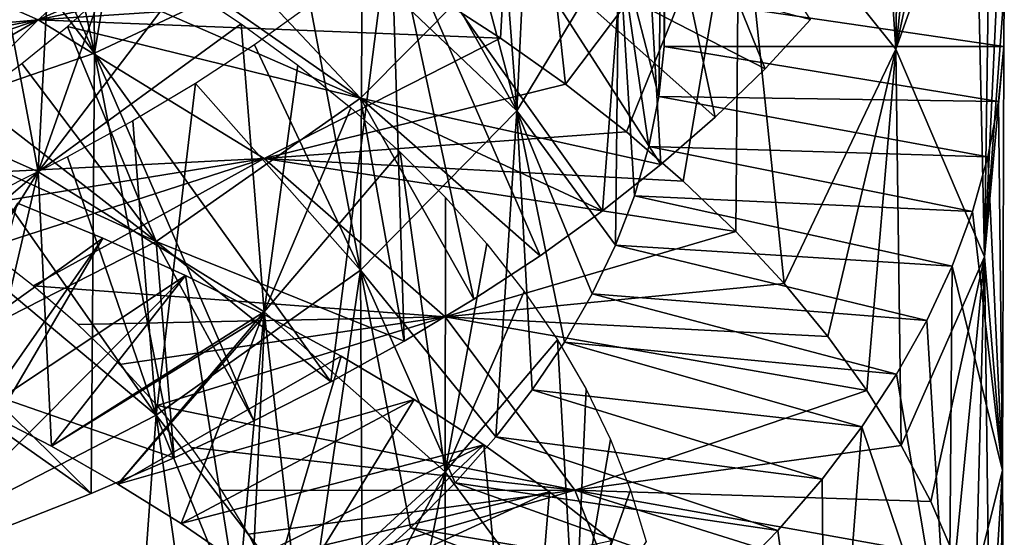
# Model space of a CAD drawing. Header units: millimetres. Extents: x -161 to 161, y -94 to 1149.
# Tile 808 of 1056: x 48.02 to 51.5, y 411.62 to 413.44. Entities that reach past the tile are written whole.
import ezdxf

# ---------------------------------------------------------------- set-up
doc = ezdxf.new("R2010")
doc.units = ezdxf.units.MM
doc.header["$LTSCALE"] = 81.481481
for name, color, linetype in [('68', 7, 'CONTINUOUS'), ('69', 7, 'CONTINUOUS'), ('70', 7, 'CONTINUOUS'), ('81', 7, 'CONTINUOUS')]:
    doc.layers.add(name, color=color, linetype=linetype)

msp = doc.modelspace()

# ---------------------------------------------------------------- linework, layer by layer
at = {"layer": '68', "color": 7, "linetype": 'CONTINUOUS', "true_color": 0xaaaaaa}
for points in [[(47.1576, 413.8535, -14.189), (48.6738, 413.9686, -14.6545), (48.0852, 413.4439, -13.7329), (47.1576, 413.8535, -14.189)], [(48.6738, 413.9686, -14.6545), (48.9527, 413.8314, -14.4807), (48.0852, 413.4439, -13.7329), (48.6738, 413.9686, -14.6545)], [(47.1576, 413.8535, -14.189), (48.0852, 413.4439, -13.7329), (46.6758, 413.3173, -13.2257), (47.1576, 413.8535, -14.189)], [(48.9527, 413.8314, -14.4807), (49.2203, 413.6873, -14.295), (48.0852, 413.4439, -13.7329), (48.9527, 413.8314, -14.4807)], [(48.5984, 413.8322, -6.0653), (49.2242, 413.1678, -4.9697), (48.4742, 413.6918, -5.8806), (48.5984, 413.8322, -6.0653)], [(49.7758, 413.7244, -5.7611), (49.2242, 413.1678, -4.9697), (48.5984, 413.8322, -6.0653), (49.7758, 413.7244, -5.7611)], [(49.7758, 413.7244, -5.7611), (50.2851, 412.9324, -4.4435), (49.2242, 413.1678, -4.9697), (49.7758, 413.7244, -5.7611)], [(50.4767, 413.0996, -4.6926), (50.2851, 412.9324, -4.4435), (49.7758, 413.7244, -5.7611), (50.4767, 413.0996, -4.6926)], [(50.6532, 413.2706, -4.9502), (50.4767, 413.0996, -4.6926), (49.7758, 413.7244, -5.7611), (50.6532, 413.2706, -4.9502)], [(50.814, 413.4451, -5.2158), (50.6532, 413.2706, -4.9502), (49.7758, 413.7244, -5.7611), (50.814, 413.4451, -5.2158)], [(49.2203, 413.6873, -14.295), (49.4759, 413.5367, -14.0976), (48.0852, 413.4439, -13.7329), (49.2203, 413.6873, -14.295)], [(48.4742, 413.6918, -5.8806), (49.2242, 413.1678, -4.9697), (48.3374, 413.5544, -5.7026), (48.4742, 413.6918, -5.8806)], [(49.4759, 413.5367, -14.0976), (49.7186, 413.3797, -13.8891), (48.0852, 413.4439, -13.7329), (49.4759, 413.5367, -14.0976)], [(48.3374, 413.5544, -5.7026), (49.2242, 413.1678, -4.9697), (48.1884, 413.4202, -5.5317), (48.3374, 413.5544, -5.7026)], [(46.6758, 413.3173, -13.2257), (48.0852, 413.4439, -13.7329), (46.9006, 413.2183, -13.1325), (46.6758, 413.3173, -13.2257)], [(46.9006, 413.2183, -13.1325), (48.0852, 413.4439, -13.7329), (47.1177, 413.1133, -13.0286), (46.9006, 413.2183, -13.1325)], [(47.1177, 413.1133, -13.0286), (48.0852, 413.4439, -13.7329), (47.3267, 413.0025, -12.9143), (47.1177, 413.1133, -13.0286)], [(47.3267, 413.0025, -12.9143), (48.0852, 413.4439, -13.7329), (47.5268, 412.886, -12.7899), (47.3267, 413.0025, -12.9143)], [(48.0852, 413.4439, -13.7329), (48.8832, 412.9537, -13.1338), (47.5268, 412.886, -12.7899), (48.0852, 413.4439, -13.7329)], [(48.0852, 413.4439, -13.7329), (49.7186, 413.3797, -13.8891), (48.8832, 412.9537, -13.1338), (48.0852, 413.4439, -13.7329)], [(48.1884, 413.4202, -5.5317), (48.5024, 412.6611, -4.2891), (48.0276, 413.2894, -5.3686), (48.1884, 413.4202, -5.5317)], [(49.2242, 413.1678, -4.9697), (48.5024, 412.6611, -4.2891), (48.1884, 413.4202, -5.5317), (49.2242, 413.1678, -4.9697)], [(49.7186, 413.3797, -13.8891), (49.948, 413.2167, -13.6702), (48.8832, 412.9537, -13.1338), (49.7186, 413.3797, -13.8891)], [(48.0276, 413.2894, -5.3686), (48.5024, 412.6611, -4.2891), (47.8555, 413.1626, -5.2141), (48.0276, 413.2894, -5.3686)], [(49.948, 413.2167, -13.6702), (50.1633, 413.0481, -13.4416), (48.8832, 412.9537, -13.1338), (49.948, 413.2167, -13.6702)], [(47.8555, 413.1626, -5.2141), (48.5024, 412.6611, -4.2891), (47.6727, 413.04, -5.0688), (47.8555, 413.1626, -5.2141)], [(49.2242, 413.1678, -4.9697), (49.378, 412.3082, -3.5458), (48.5024, 412.6611, -4.2891), (49.2242, 413.1678, -4.9697)], [(49.6248, 412.4568, -3.754), (49.378, 412.3082, -3.5458), (49.2242, 413.1678, -4.9697), (49.6248, 412.4568, -3.754)], [(49.8587, 412.6106, -3.9736), (49.6248, 412.4568, -3.754), (49.2242, 413.1678, -4.9697), (49.8587, 412.6106, -3.9736)], [(50.0789, 412.7692, -4.2036), (49.8587, 412.6106, -3.9736), (49.2242, 413.1678, -4.9697), (50.0789, 412.7692, -4.2036)], [(50.2851, 412.9324, -4.4435), (50.0789, 412.7692, -4.2036), (49.2242, 413.1678, -4.9697), (50.2851, 412.9324, -4.4435)], [(50.1633, 413.0481, -13.4416), (50.3642, 412.8743, -13.2041), (48.8832, 412.9537, -13.1338), (50.1633, 413.0481, -13.4416)], [(48.5024, 412.6611, -4.2891), (47.6355, 412.2185, -3.7469), (47.6727, 413.04, -5.0688), (48.5024, 412.6611, -4.2891)], [(47.5268, 412.886, -12.7899), (48.8832, 412.9537, -13.1338), (47.7174, 412.7638, -12.6557), (47.5268, 412.886, -12.7899)], [(47.7174, 412.7638, -12.6557), (48.8832, 412.9537, -13.1338), (47.898, 412.6363, -12.5123), (47.7174, 412.7638, -12.6557)], [(47.898, 412.6363, -12.5123), (48.8832, 412.9537, -13.1338), (48.0676, 412.5038, -12.3602), (47.898, 412.6363, -12.5123)], [(48.8832, 412.9537, -13.1338), (49.5227, 412.3948, -12.4157), (48.0676, 412.5038, -12.3602), (48.8832, 412.9537, -13.1338)], [(50.3642, 412.8743, -13.2041), (50.55, 412.6957, -12.9584), (48.8832, 412.9537, -13.1338), (50.3642, 412.8743, -13.2041)], [(48.8832, 412.9537, -13.1338), (50.55, 412.6957, -12.9584), (49.5227, 412.3948, -12.4157), (48.8832, 412.9537, -13.1338)], [(50.55, 412.6957, -12.9584), (50.7203, 412.5126, -12.7051), (49.5227, 412.3948, -12.4157), (50.55, 412.6957, -12.9584)], [(48.5024, 412.6611, -4.2891), (48.565, 411.8957, -2.9928), (47.6355, 412.2185, -3.7469), (48.5024, 412.6611, -4.2891)], [(48.8474, 412.0275, -3.1647), (48.565, 411.8957, -2.9928), (48.5024, 412.6611, -4.2891), (48.8474, 412.0275, -3.1647)], [(49.1186, 412.165, -3.3492), (48.8474, 412.0275, -3.1647), (48.5024, 412.6611, -4.2891), (49.1186, 412.165, -3.3492)], [(49.378, 412.3082, -3.5458), (49.1186, 412.165, -3.3492), (48.5024, 412.6611, -4.2891), (49.378, 412.3082, -3.5458)], [(48.0676, 412.5038, -12.3602), (49.5227, 412.3948, -12.4157), (48.2257, 412.3669, -12.2002), (48.0676, 412.5038, -12.3602)], [(50.7203, 412.5126, -12.7051), (50.8747, 412.3253, -12.4448), (49.5227, 412.3948, -12.4157), (50.7203, 412.5126, -12.7051)], [(48.2257, 412.3669, -12.2002), (49.5227, 412.3948, -12.4157), (48.3718, 412.2258, -12.0332), (48.2257, 412.3669, -12.2002)], [(48.3718, 412.2258, -12.0332), (49.5227, 412.3948, -12.4157), (48.5054, 412.0811, -11.8597), (48.3718, 412.2258, -12.0332)], [(49.5227, 412.3948, -12.4157), (49.9809, 411.7825, -11.6079), (48.5054, 412.0811, -11.8597), (49.5227, 412.3948, -12.4157)], [(50.8747, 412.3253, -12.4448), (51.0127, 412.1341, -12.1782), (49.5227, 412.3948, -12.4157), (50.8747, 412.3253, -12.4448)], [(49.5227, 412.3948, -12.4157), (51.0127, 412.1341, -12.1782), (49.9809, 411.7825, -11.6079), (49.5227, 412.3948, -12.4157)], [(48.2721, 411.7701, -2.8339), (47.9696, 411.6509, -2.6885), (47.6355, 412.2185, -3.7469), (48.2721, 411.7701, -2.8339)], [(48.565, 411.8957, -2.9928), (48.2721, 411.7701, -2.8339), (47.6355, 412.2185, -3.7469), (48.565, 411.8957, -2.9928)], [(51.0127, 412.1341, -12.1782), (51.1339, 411.9393, -11.9058), (49.9809, 411.7825, -11.6079), (51.0127, 412.1341, -12.1782)], [(48.5054, 412.0811, -11.8597), (49.9809, 411.7825, -11.6079), (48.6264, 411.9328, -11.6803), (48.5054, 412.0811, -11.8597)], [(51.1339, 411.9393, -11.9058), (51.2382, 411.7415, -11.6286), (49.9809, 411.7825, -11.6079), (51.1339, 411.9393, -11.9058)], [(48.6264, 411.9328, -11.6803), (49.9809, 411.7825, -11.6079), (48.7342, 411.7811, -11.4953), (48.6264, 411.9328, -11.6803)], [(48.7342, 411.7811, -11.4953), (49.9809, 411.7825, -11.6079), (48.8286, 411.6263, -11.3053), (48.7342, 411.7811, -11.4953)], [(48.8286, 411.6263, -11.3053), (49.9809, 411.7825, -11.6079), (48.9093, 411.4688, -11.1109), (48.8286, 411.6263, -11.3053)], [(49.9809, 411.7825, -11.6079), (50.2407, 411.1338, -10.7421), (48.9093, 411.4688, -11.1109), (49.9809, 411.7825, -11.6079)], [(51.3253, 411.5411, -11.3473), (51.395, 411.3386, -11.0629), (49.9809, 411.7825, -11.6079), (51.3253, 411.5411, -11.3473)], [(49.9809, 411.7825, -11.6079), (51.395, 411.3386, -11.0629), (50.2407, 411.1338, -10.7421), (49.9809, 411.7825, -11.6079)], [(51.2382, 411.7415, -11.6286), (51.3253, 411.5411, -11.3473), (49.9809, 411.7825, -11.6079), (51.2382, 411.7415, -11.6286)]]:
    msp.add_3dface(points, dxfattribs=at)
at = {"layer": '69', "color": 7, "linetype": 'CONTINUOUS', "true_color": 0xaaaaaa}
for points in [[(51.4983, 413.5453, -8.7043), (50.2989, 413.526, -8.67), (51.4971, 413.3503, -8.4071), (51.4983, 413.5453, -8.7043)], [(50.2989, 413.526, -8.67), (50.2966, 413.3493, -8.414), (51.4971, 413.3503, -8.4071), (50.2989, 413.526, -8.67)], [(50.2966, 413.3493, -8.414), (50.2779, 413.1728, -8.1587), (51.4778, 413.1552, -8.1104), (50.2966, 413.3493, -8.414)], [(51.4971, 413.3503, -8.4071), (50.2966, 413.3493, -8.414), (51.4778, 413.1552, -8.1104), (51.4971, 413.3503, -8.4071)], [(50.2779, 413.1728, -8.1587), (50.2429, 412.9968, -7.9052), (51.4407, 412.9603, -7.8151), (50.2779, 413.1728, -8.1587)], [(51.4778, 413.1552, -8.1104), (50.2779, 413.1728, -8.1587), (51.4407, 412.9603, -7.8151), (51.4778, 413.1552, -8.1104)], [(50.2429, 412.9968, -7.9052), (50.1919, 412.8217, -7.6541), (51.386, 412.7662, -7.5219), (50.2429, 412.9968, -7.9052)], [(51.4407, 412.9603, -7.8151), (50.2429, 412.9968, -7.9052), (51.386, 412.7662, -7.5219), (51.4407, 412.9603, -7.8151)], [(50.1919, 412.8217, -7.6541), (50.1251, 412.6479, -7.4061), (51.3139, 412.5732, -7.2318), (50.1919, 412.8217, -7.6541)], [(51.386, 412.7662, -7.5219), (50.1919, 412.8217, -7.6541), (51.3139, 412.5732, -7.2318), (51.386, 412.7662, -7.5219)], [(48.0119, 412.7964, -15.8071), (47.6327, 412.1845, -14.8045), (48.3134, 412.6721, -15.6647), (48.0119, 412.7964, -15.8071)], [(47.6327, 412.1845, -14.8045), (47.8871, 412.064, -14.6741), (48.3134, 412.6721, -15.6647), (47.6327, 412.1845, -14.8045)], [(48.3134, 412.6721, -15.6647), (47.8871, 412.064, -14.6741), (48.605, 412.5403, -15.5096), (48.3134, 412.6721, -15.6647)], [(50.1251, 412.6479, -7.4061), (50.0425, 412.4755, -7.1616), (51.2245, 412.3817, -6.9455), (50.1251, 412.6479, -7.4061)], [(51.3139, 412.5732, -7.2318), (50.1251, 412.6479, -7.4061), (51.2245, 412.3817, -6.9455), (51.3139, 412.5732, -7.2318)], [(47.8871, 412.064, -14.6741), (48.1319, 411.9371, -14.5326), (48.605, 412.5403, -15.5096), (47.8871, 412.064, -14.6741)], [(48.605, 412.5403, -15.5096), (48.1319, 411.9371, -14.5326), (48.8861, 412.4012, -15.3423), (48.605, 412.5403, -15.5096)], [(50.0425, 412.4755, -7.1616), (49.9444, 412.3049, -6.9215), (51.118, 412.1923, -6.6638), (50.0425, 412.4755, -7.1616)], [(51.2245, 412.3817, -6.9455), (50.0425, 412.4755, -7.1616), (51.118, 412.1923, -6.6638), (51.2245, 412.3817, -6.9455)], [(48.1319, 411.9371, -14.5326), (48.3663, 411.8037, -14.3803), (48.8861, 412.4012, -15.3423), (48.1319, 411.9371, -14.5326)], [(48.8861, 412.4012, -15.3423), (48.3663, 411.8037, -14.3803), (49.156, 412.255, -15.163), (48.8861, 412.4012, -15.3423)], [(49.9444, 412.3049, -6.9215), (49.8307, 412.1366, -6.6865), (50.9946, 412.0052, -6.3876), (49.9444, 412.3049, -6.9215)], [(51.118, 412.1923, -6.6638), (49.9444, 412.3049, -6.9215), (50.9946, 412.0052, -6.3876), (51.118, 412.1923, -6.6638)], [(49.156, 412.255, -15.163), (48.3663, 411.8037, -14.3803), (49.414, 412.102, -14.9722), (49.156, 412.255, -15.163)], [(49.8307, 412.1366, -6.6865), (49.7019, 411.9709, -6.4573), (50.8545, 411.8209, -6.1174), (49.8307, 412.1366, -6.6865)], [(50.9946, 412.0052, -6.3876), (49.8307, 412.1366, -6.6865), (50.8545, 411.8209, -6.1174), (50.9946, 412.0052, -6.3876)], [(48.3663, 411.8037, -14.3803), (48.5898, 411.6641, -14.2175), (49.414, 412.102, -14.9722), (48.3663, 411.8037, -14.3803)], [(49.414, 412.102, -14.9722), (48.5898, 411.6641, -14.2175), (49.6595, 411.9423, -14.7704), (49.414, 412.102, -14.9722)], [(49.7019, 411.9709, -6.4573), (49.5585, 411.8083, -6.2348), (50.6981, 411.6396, -5.8541), (49.7019, 411.9709, -6.4573)], [(50.8545, 411.8209, -6.1174), (49.7019, 411.9709, -6.4573), (50.6981, 411.6396, -5.8541), (50.8545, 411.8209, -6.1174)], [(48.5898, 411.6641, -14.2175), (48.8018, 411.5184, -14.0447), (49.6595, 411.9423, -14.7704), (48.5898, 411.6641, -14.2175)], [(49.6595, 411.9423, -14.7704), (48.8018, 411.5184, -14.0447), (49.8917, 411.7763, -14.5582), (49.6595, 411.9423, -14.7704)], [(49.5585, 411.8083, -6.2348), (49.401, 411.6492, -6.0197), (50.5258, 411.4619, -5.5983), (49.5585, 411.8083, -6.2348)], [(50.6981, 411.6396, -5.8541), (49.5585, 411.8083, -6.2348), (50.5258, 411.4619, -5.5983), (50.6981, 411.6396, -5.8541)], [(48.8018, 411.5184, -14.0447), (49.0019, 411.3669, -13.8624), (49.8917, 411.7763, -14.5582), (48.8018, 411.5184, -14.0447)], [(49.8917, 411.7763, -14.5582), (49.0019, 411.3669, -13.8624), (50.1101, 411.6044, -14.3363), (49.8917, 411.7763, -14.5582)], [(49.401, 411.6492, -6.0197), (49.23, 411.4939, -5.8127), (50.3383, 411.2879, -5.3506), (49.401, 411.6492, -6.0197)], [(50.5258, 411.4619, -5.5983), (49.401, 411.6492, -6.0197), (50.3383, 411.2879, -5.3506), (50.5258, 411.4619, -5.5983)]]:
    msp.add_3dface(points, dxfattribs=at)
at = {"layer": '70', "color": 7, "linetype": 'CONTINUOUS', "true_color": 0xaaaaaa}
for points in [[(48.565, 415.0053, -1.5506), (48.2721, 414.8861, -1.3868), (48.2842, 413.3257, -2.1011), (48.565, 415.0053, -1.5506)], [(49.3305, 413.8182, -2.7792), (48.565, 415.0053, -1.5506), (48.2842, 413.3257, -2.1011), (49.3305, 413.8182, -2.7792)], [(48.2721, 414.8861, -1.3868), (47.9696, 414.7728, -1.2367), (48.2842, 413.3257, -2.1011), (48.2721, 414.8861, -1.3868)], [(50.5619, 414.0319, -12.2187), (51.0127, 414.8761, -10.7382), (51.1149, 413.3405, -11.2147), (50.5619, 414.0319, -12.2187)], [(51.0127, 414.8761, -10.7382), (51.1339, 414.6924, -10.4582), (51.1149, 413.3405, -11.2147), (51.0127, 414.8761, -10.7382)], [(47.9696, 414.7728, -1.2367), (47.6583, 414.6655, -1.1009), (48.2842, 413.3257, -2.1011), (47.9696, 414.7728, -1.2367)], [(51.1339, 414.6924, -10.4582), (51.2382, 414.5059, -10.1733), (51.1149, 413.3405, -11.2147), (51.1339, 414.6924, -10.4582)], [(47.6583, 414.6655, -1.1009), (47.339, 414.5646, -0.9797), (48.2842, 413.3257, -2.1011), (47.6583, 414.6655, -1.1009)], [(49.7186, 413.3797, -13.8891), (49.4759, 413.5367, -14.0976), (49.7901, 414.6612, -13.1132), (49.7186, 413.3797, -13.8891)], [(49.948, 413.2167, -13.6702), (49.7186, 413.3797, -13.8891), (49.7901, 414.6612, -13.1132), (49.948, 413.2167, -13.6702)], [(49.948, 413.2167, -13.6702), (49.7901, 414.6612, -13.1132), (50.5619, 414.0319, -12.2187), (49.948, 413.2167, -13.6702)], [(48.2842, 413.3257, -2.1011), (47.339, 414.5646, -0.9797), (47.1016, 412.9202, -1.6168), (48.2842, 413.3257, -2.1011)], [(51.2382, 414.5059, -10.1733), (51.3253, 414.3169, -9.8843), (51.1149, 413.3405, -11.2147), (51.2382, 414.5059, -10.1733)], [(50.0789, 412.7692, -4.2036), (50.2016, 414.3848, -3.6257), (49.3305, 413.8182, -2.7792), (50.0789, 412.7692, -4.2036)], [(50.0789, 412.7692, -4.2036), (50.2851, 412.9324, -4.4435), (50.2016, 414.3848, -3.6257), (50.0789, 412.7692, -4.2036)], [(50.2851, 412.9324, -4.4435), (50.4767, 413.0996, -4.6926), (50.2016, 414.3848, -3.6257), (50.2851, 412.9324, -4.4435)], [(50.4767, 413.0996, -4.6926), (50.6532, 413.2706, -4.9502), (50.2016, 414.3848, -3.6257), (50.4767, 413.0996, -4.6926)], [(50.6532, 413.2706, -4.9502), (50.814, 413.4451, -5.2158), (50.2016, 414.3848, -3.6257), (50.6532, 413.2706, -4.9502)], [(51.3253, 414.3169, -9.8843), (51.395, 414.1259, -9.592), (51.1149, 413.3405, -11.2147), (51.3253, 414.3169, -9.8843)], [(51.1149, 413.3405, -11.2147), (51.395, 414.1259, -9.592), (51.4284, 412.6063, -10.1396), (51.1149, 413.3405, -11.2147)], [(51.395, 414.1259, -9.592), (51.4472, 413.9334, -9.2975), (51.4284, 412.6063, -10.1396), (51.395, 414.1259, -9.592)], [(50.1633, 413.0481, -13.4416), (49.948, 413.2167, -13.6702), (50.5619, 414.0319, -12.2187), (50.1633, 413.0481, -13.4416)], [(50.3642, 412.8743, -13.2041), (50.1633, 413.0481, -13.4416), (50.5619, 414.0319, -12.2187), (50.3642, 412.8743, -13.2041)], [(50.55, 412.6957, -12.9584), (50.3642, 412.8743, -13.2041), (50.5619, 414.0319, -12.2187), (50.55, 412.6957, -12.9584)], [(50.7203, 412.5126, -12.7051), (50.55, 412.6957, -12.9584), (50.5619, 414.0319, -12.2187), (50.7203, 412.5126, -12.7051)], [(50.7203, 412.5126, -12.7051), (50.5619, 414.0319, -12.2187), (51.1149, 413.3405, -11.2147), (50.7203, 412.5126, -12.7051)], [(51.4472, 413.9334, -9.2975), (51.4817, 413.7398, -9.0013), (51.4284, 412.6063, -10.1396), (51.4472, 413.9334, -9.2975)], [(49.1186, 412.165, -3.3492), (49.3305, 413.8182, -2.7792), (48.2842, 413.3257, -2.1011), (49.1186, 412.165, -3.3492)], [(49.1186, 412.165, -3.3492), (49.378, 412.3082, -3.5458), (49.3305, 413.8182, -2.7792), (49.1186, 412.165, -3.3492)], [(49.378, 412.3082, -3.5458), (49.6248, 412.4568, -3.754), (49.3305, 413.8182, -2.7792), (49.378, 412.3082, -3.5458)], [(49.6248, 412.4568, -3.754), (49.8587, 412.6106, -3.9736), (49.3305, 413.8182, -2.7792), (49.6248, 412.4568, -3.754)], [(49.8587, 412.6106, -3.9736), (50.0789, 412.7692, -4.2036), (49.3305, 413.8182, -2.7792), (49.8587, 412.6106, -3.9736)], [(51.4817, 413.7398, -9.0013), (51.4983, 413.5453, -8.7043), (51.4284, 412.6063, -10.1396), (51.4817, 413.7398, -9.0013)], [(51.4983, 413.5453, -8.7043), (51.4971, 413.3503, -8.4071), (51.4284, 412.6063, -10.1396), (51.4983, 413.5453, -8.7043)], [(48.2721, 411.7701, -2.8339), (48.2842, 413.3257, -2.1011), (47.1016, 412.9202, -1.6168), (48.2721, 411.7701, -2.8339)], [(48.2721, 411.7701, -2.8339), (48.565, 411.8957, -2.9928), (48.2842, 413.3257, -2.1011), (48.2721, 411.7701, -2.8339)], [(48.565, 411.8957, -2.9928), (48.8474, 412.0275, -3.1647), (48.2842, 413.3257, -2.1011), (48.565, 411.8957, -2.9928)], [(48.8474, 412.0275, -3.1647), (49.1186, 412.165, -3.3492), (48.2842, 413.3257, -2.1011), (48.8474, 412.0275, -3.1647)], [(50.8747, 412.3253, -12.4448), (50.7203, 412.5126, -12.7051), (51.1149, 413.3405, -11.2147), (50.8747, 412.3253, -12.4448)], [(51.0127, 412.1341, -12.1782), (50.8747, 412.3253, -12.4448), (51.1149, 413.3405, -11.2147), (51.0127, 412.1341, -12.1782)], [(51.1339, 411.9393, -11.9058), (51.0127, 412.1341, -12.1782), (51.1149, 413.3405, -11.2147), (51.1339, 411.9393, -11.9058)], [(51.1339, 411.9393, -11.9058), (51.1149, 413.3405, -11.2147), (51.4284, 412.6063, -10.1396), (51.1339, 411.9393, -11.9058)], [(51.4284, 412.6063, -10.1396), (51.4971, 413.3503, -8.4071), (51.492, 411.8511, -9.0355), (51.4284, 412.6063, -10.1396)], [(51.4971, 413.3503, -8.4071), (51.4778, 413.1552, -8.1104), (51.492, 411.8511, -9.0355), (51.4971, 413.3503, -8.4071)], [(51.4778, 413.1552, -8.1104), (51.4407, 412.9603, -7.8151), (51.492, 411.8511, -9.0355), (51.4778, 413.1552, -8.1104)], [(51.4407, 412.9603, -7.8151), (51.386, 412.7662, -7.5219), (51.492, 411.8511, -9.0355), (51.4407, 412.9603, -7.8151)], [(47.9696, 411.6509, -2.6885), (48.2721, 411.7701, -2.8339), (47.1016, 412.9202, -1.6168), (47.9696, 411.6509, -2.6885)], [(48.0119, 412.7964, -15.8071), (48.3134, 412.6721, -15.6647), (47.7074, 411.6369, -16.6784), (48.0119, 412.7964, -15.8071)], [(51.386, 412.7662, -7.5219), (51.3139, 412.5732, -7.2318), (51.492, 411.8511, -9.0355), (51.386, 412.7662, -7.5219)], [(48.3134, 412.6721, -15.6647), (48.605, 412.5403, -15.5096), (47.7074, 411.6369, -16.6784), (48.3134, 412.6721, -15.6647)], [(51.2382, 411.7415, -11.6286), (51.1339, 411.9393, -11.9058), (51.4284, 412.6063, -10.1396), (51.2382, 411.7415, -11.6286)], [(51.3253, 411.5411, -11.3473), (51.2382, 411.7415, -11.6286), (51.4284, 412.6063, -10.1396), (51.3253, 411.5411, -11.3473)], [(51.395, 411.3386, -11.0629), (51.3253, 411.5411, -11.3473), (51.4284, 412.6063, -10.1396), (51.395, 411.3386, -11.0629)], [(51.4472, 411.1345, -10.7763), (51.395, 411.3386, -11.0629), (51.4284, 412.6063, -10.1396), (51.4472, 411.1345, -10.7763)], [(51.4472, 411.1345, -10.7763), (51.4284, 412.6063, -10.1396), (51.492, 411.8511, -9.0355), (51.4472, 411.1345, -10.7763)], [(51.3139, 412.5732, -7.2318), (51.2245, 412.3817, -6.9455), (51.3023, 411.0972, -7.9445), (51.3139, 412.5732, -7.2318)], [(51.492, 411.8511, -9.0355), (51.3139, 412.5732, -7.2318), (51.3023, 411.0972, -7.9445), (51.492, 411.8511, -9.0355)], [(47.7074, 411.6369, -16.6784), (48.605, 412.5403, -15.5096), (48.8269, 411.1466, -16.1333), (47.7074, 411.6369, -16.6784)], [(48.605, 412.5403, -15.5096), (48.8861, 412.4012, -15.3423), (48.8269, 411.1466, -16.1333), (48.605, 412.5403, -15.5096)], [(48.8861, 412.4012, -15.3423), (49.156, 412.255, -15.163), (48.8269, 411.1466, -16.1333), (48.8861, 412.4012, -15.3423)], [(51.2245, 412.3817, -6.9455), (51.118, 412.1923, -6.6638), (51.3023, 411.0972, -7.9445), (51.2245, 412.3817, -6.9455)], [(49.156, 412.255, -15.163), (49.414, 412.102, -14.9722), (48.8269, 411.1466, -16.1333), (49.156, 412.255, -15.163)], [(51.118, 412.1923, -6.6638), (50.9946, 412.0052, -6.3876), (51.3023, 411.0972, -7.9445), (51.118, 412.1923, -6.6638)], [(49.414, 412.102, -14.9722), (49.6595, 411.9423, -14.7704), (48.8269, 411.1466, -16.1333), (49.414, 412.102, -14.9722)], [(50.9946, 412.0052, -6.3876), (50.8545, 411.8209, -6.1174), (50.8674, 410.3672, -6.9087), (50.9946, 412.0052, -6.3876)], [(51.3023, 411.0972, -7.9445), (50.9946, 412.0052, -6.3876), (50.8674, 410.3672, -6.9087), (51.3023, 411.0972, -7.9445)], [(48.8269, 411.1466, -16.1333), (49.6595, 411.9423, -14.7704), (49.7901, 410.5515, -15.4199), (48.8269, 411.1466, -16.1333)], [(49.6595, 411.9423, -14.7704), (49.8917, 411.7763, -14.5582), (49.7901, 410.5515, -15.4199), (49.6595, 411.9423, -14.7704)], [(51.4778, 410.3094, -9.6213), (51.492, 411.8511, -9.0355), (51.3023, 411.0972, -7.9445), (51.4778, 410.3094, -9.6213)], [(51.4817, 410.9292, -10.4881), (51.4472, 411.1345, -10.7763), (51.492, 411.8511, -9.0355), (51.4817, 410.9292, -10.4881)], [(51.4778, 410.3094, -9.6213), (51.4971, 410.5163, -9.9099), (51.492, 411.8511, -9.0355), (51.4778, 410.3094, -9.6213)], [(51.4983, 410.723, -10.1991), (51.4817, 410.9292, -10.4881), (51.492, 411.8511, -9.0355), (51.4983, 410.723, -10.1991)], [(51.4971, 410.5163, -9.9099), (51.4983, 410.723, -10.1991), (51.492, 411.8511, -9.0355), (51.4971, 410.5163, -9.9099)], [(50.8545, 411.8209, -6.1174), (50.6981, 411.6396, -5.8541), (50.8674, 410.3672, -6.9087), (50.8545, 411.8209, -6.1174)], [(49.8917, 411.7763, -14.5582), (50.1101, 411.6044, -14.3363), (49.7901, 410.5515, -15.4199), (49.8917, 411.7763, -14.5582)], [(48.0119, 410.2587, -17.3262), (47.7074, 411.6369, -16.6784), (48.8269, 411.1466, -16.1333), (48.0119, 410.2587, -17.3262)], [(50.6981, 411.6396, -5.8541), (50.5258, 411.4619, -5.5983), (50.8674, 410.3672, -6.9087), (50.6981, 411.6396, -5.8541)]]:
    msp.add_3dface(points, dxfattribs=at)
at = {"layer": '81', "color": 7, "linetype": 'CONTINUOUS', "true_color": 0xaaaaaa}
for points in [[(50.2779, 413.1728, -8.1587), (50.2934, 414.3373, -7.8348), (50.1362, 413.7207, -6.9213), (50.2779, 413.1728, -8.1587)], [(50.2779, 413.1728, -8.1587), (50.2966, 413.3493, -8.414), (50.2934, 414.3373, -7.8348), (50.2779, 413.1728, -8.1587)], [(50.2966, 413.3493, -8.414), (50.2989, 413.526, -8.67), (50.2934, 414.3373, -7.8348), (50.2966, 413.3493, -8.414)], [(49.8307, 414.2595, -5.6427), (49.7019, 414.1005, -5.4089), (49.7758, 413.1224, -6.0542), (49.8307, 414.2595, -5.6427)], [(50.1362, 413.7207, -6.9213), (49.8307, 414.2595, -5.6427), (49.7758, 413.1224, -6.0542), (50.1362, 413.7207, -6.9213)], [(49.7019, 414.1005, -5.4089), (49.5585, 413.9443, -5.1818), (49.7758, 413.1224, -6.0542), (49.7019, 414.1005, -5.4089)], [(47.1576, 413.32, -14.4808), (47.8871, 413.9574, -13.625), (48.0852, 412.9067, -14.0281), (47.1576, 413.32, -14.4808)], [(47.8871, 413.9574, -13.625), (48.1319, 413.8345, -13.4799), (48.0852, 412.9067, -14.0281), (47.8871, 413.9574, -13.625)], [(49.5585, 413.9443, -5.1818), (49.401, 413.7915, -4.9623), (49.7758, 413.1224, -6.0542), (49.5585, 413.9443, -5.1818)], [(48.1319, 413.8345, -13.4799), (48.3663, 413.7056, -13.3238), (48.0852, 412.9067, -14.0281), (48.1319, 413.8345, -13.4799)], [(49.401, 413.7915, -4.9623), (49.23, 413.6422, -4.7508), (49.7758, 413.1224, -6.0542), (49.401, 413.7915, -4.9623)], [(50.1251, 412.6479, -7.4061), (50.1362, 413.7207, -6.9213), (49.7758, 413.1224, -6.0542), (50.1251, 412.6479, -7.4061)], [(50.1251, 412.6479, -7.4061), (50.1919, 412.8217, -7.6541), (50.1362, 413.7207, -6.9213), (50.1251, 412.6479, -7.4061)], [(50.1919, 412.8217, -7.6541), (50.2429, 412.9968, -7.9052), (50.1362, 413.7207, -6.9213), (50.1919, 412.8217, -7.6541)], [(50.2429, 412.9968, -7.9052), (50.2779, 413.1728, -8.1587), (50.1362, 413.7207, -6.9213), (50.2429, 412.9968, -7.9052)], [(48.3663, 413.7056, -13.3238), (48.5898, 413.5707, -13.157), (48.0852, 412.9067, -14.0281), (48.3663, 413.7056, -13.3238)], [(49.23, 413.6422, -4.7508), (49.046, 413.4969, -4.5481), (49.2242, 412.5594, -5.2673), (49.23, 413.6422, -4.7508)], [(49.7758, 413.1224, -6.0542), (49.23, 413.6422, -4.7508), (49.2242, 412.5594, -5.2673), (49.7758, 413.1224, -6.0542)], [(48.5898, 413.5707, -13.157), (48.8018, 413.43, -12.9801), (48.0852, 412.9067, -14.0281), (48.5898, 413.5707, -13.157)], [(49.046, 413.4969, -4.5481), (48.8494, 413.3557, -4.3547), (49.2242, 412.5594, -5.2673), (49.046, 413.4969, -4.5481)], [(48.0852, 412.9067, -14.0281), (48.8018, 413.43, -12.9801), (48.8832, 412.4116, -13.433), (48.0852, 412.9067, -14.0281)], [(48.8018, 413.43, -12.9801), (49.0019, 413.2839, -12.7935), (48.8832, 412.4116, -13.433), (48.8018, 413.43, -12.9801)], [(48.8494, 413.3557, -4.3547), (48.6405, 413.219, -4.1711), (49.2242, 412.5594, -5.2673), (48.8494, 413.3557, -4.3547)], [(47.3692, 412.2981, -14.9233), (47.1576, 413.32, -14.4808), (48.0852, 412.9067, -14.0281), (47.3692, 412.2981, -14.9233)], [(49.0019, 413.2839, -12.7935), (49.1893, 413.1326, -12.598), (48.8832, 412.4116, -13.433), (49.0019, 413.2839, -12.7935)], [(48.6405, 413.219, -4.1711), (48.42, 413.087, -3.998), (48.5025, 412.0471, -4.591), (48.6405, 413.219, -4.1711)], [(49.2242, 412.5594, -5.2673), (48.6405, 413.219, -4.1711), (48.5025, 412.0471, -4.591), (49.2242, 412.5594, -5.2673)], [(49.1893, 413.1326, -12.598), (49.3636, 412.9766, -12.3943), (48.8832, 412.4116, -13.433), (49.1893, 413.1326, -12.598)], [(49.7019, 411.9709, -6.4573), (49.7758, 413.1224, -6.0542), (49.2242, 412.5594, -5.2673), (49.7019, 411.9709, -6.4573)], [(49.7019, 411.9709, -6.4573), (49.8307, 412.1366, -6.6865), (49.7758, 413.1224, -6.0542), (49.7019, 411.9709, -6.4573)], [(49.8307, 412.1366, -6.6865), (49.9444, 412.3049, -6.9215), (49.7758, 413.1224, -6.0542), (49.8307, 412.1366, -6.6865)], [(49.9444, 412.3049, -6.9215), (50.0425, 412.4755, -7.1616), (49.7758, 413.1224, -6.0542), (49.9444, 412.3049, -6.9215)], [(50.0425, 412.4755, -7.1616), (50.1251, 412.6479, -7.4061), (49.7758, 413.1224, -6.0542), (50.0425, 412.4755, -7.1616)], [(48.42, 413.087, -3.998), (48.1886, 412.9601, -3.8359), (48.5025, 412.0471, -4.591), (48.42, 413.087, -3.998)], [(48.1886, 412.9601, -3.8359), (47.9469, 412.8384, -3.6851), (48.5025, 412.0471, -4.591), (48.1886, 412.9601, -3.8359)], [(48.8832, 412.4116, -13.433), (49.3636, 412.9766, -12.3943), (49.5227, 411.8469, -12.7194), (48.8832, 412.4116, -13.433)], [(49.3636, 412.9766, -12.3943), (49.5242, 412.8163, -12.183), (49.5227, 411.8469, -12.7194), (49.3636, 412.9766, -12.3943)], [(47.6327, 412.1845, -14.8045), (47.3692, 412.2981, -14.9233), (48.0852, 412.9067, -14.0281), (47.6327, 412.1845, -14.8045)], [(47.8871, 412.064, -14.6741), (47.6327, 412.1845, -14.8045), (48.0852, 412.9067, -14.0281), (47.8871, 412.064, -14.6741)], [(48.1319, 411.9371, -14.5326), (47.8871, 412.064, -14.6741), (48.0852, 412.9067, -14.0281), (48.1319, 411.9371, -14.5326)], [(48.1319, 411.9371, -14.5326), (48.0852, 412.9067, -14.0281), (48.8832, 412.4116, -13.433), (48.1319, 411.9371, -14.5326)], [(47.9469, 412.8384, -3.6851), (47.6953, 412.722, -3.546), (48.5025, 412.0471, -4.591), (47.9469, 412.8384, -3.6851)], [(49.5242, 412.8163, -12.183), (49.6707, 412.652, -11.965), (49.5227, 411.8469, -12.7194), (49.5242, 412.8163, -12.183)], [(48.5025, 412.0471, -4.591), (47.6953, 412.722, -3.546), (47.6355, 411.6002, -4.0524), (48.5025, 412.0471, -4.591)], [(49.6707, 412.652, -11.965), (49.8025, 412.4841, -11.7408), (49.5227, 411.8469, -12.7194), (49.6707, 412.652, -11.965)], [(49.046, 411.3428, -5.6142), (49.2242, 412.5594, -5.2673), (48.5025, 412.0471, -4.591), (49.046, 411.3428, -5.6142)], [(49.046, 411.3428, -5.6142), (49.23, 411.4939, -5.8127), (49.2242, 412.5594, -5.2673), (49.046, 411.3428, -5.6142)], [(49.23, 411.4939, -5.8127), (49.401, 411.6492, -6.0197), (49.2242, 412.5594, -5.2673), (49.23, 411.4939, -5.8127)], [(49.401, 411.6492, -6.0197), (49.5585, 411.8083, -6.2348), (49.2242, 412.5594, -5.2673), (49.401, 411.6492, -6.0197)], [(49.5585, 411.8083, -6.2348), (49.7019, 411.9709, -6.4573), (49.2242, 412.5594, -5.2673), (49.5585, 411.8083, -6.2348)], [(49.8025, 412.4841, -11.7408), (49.9194, 412.3128, -11.5109), (49.5227, 411.8469, -12.7194), (49.8025, 412.4841, -11.7408)], [(48.3663, 411.8037, -14.3803), (48.1319, 411.9371, -14.5326), (48.8832, 412.4116, -13.433), (48.3663, 411.8037, -14.3803)], [(48.5898, 411.6641, -14.2175), (48.3663, 411.8037, -14.3803), (48.8832, 412.4116, -13.433), (48.5898, 411.6641, -14.2175)], [(48.8018, 411.5184, -14.0447), (48.5898, 411.6641, -14.2175), (48.8832, 412.4116, -13.433), (48.8018, 411.5184, -14.0447)], [(49.0019, 411.3669, -13.8624), (48.8018, 411.5184, -14.0447), (48.8832, 412.4116, -13.433), (49.0019, 411.3669, -13.8624)], [(49.0019, 411.3669, -13.8624), (48.8832, 412.4116, -13.433), (49.5227, 411.8469, -12.7194), (49.0019, 411.3669, -13.8624)], [(49.5227, 411.8469, -12.7194), (49.9194, 412.3128, -11.5109), (49.9809, 411.2281, -11.9167), (49.5227, 411.8469, -12.7194)], [(49.9194, 412.3128, -11.5109), (50.021, 412.1383, -11.276), (49.9809, 411.2281, -11.9167), (49.9194, 412.3128, -11.5109)], [(50.021, 412.1383, -11.276), (50.1072, 411.9612, -11.0367), (49.9809, 411.2281, -11.9167), (50.021, 412.1383, -11.276)], [(48.42, 410.9173, -5.0761), (48.5025, 412.0471, -4.591), (47.6355, 411.6002, -4.0524), (48.42, 410.9173, -5.0761)], [(48.42, 410.9173, -5.0761), (48.6405, 411.0542, -5.2453), (48.5025, 412.0471, -4.591), (48.42, 410.9173, -5.0761)], [(48.6405, 411.0542, -5.2453), (48.8494, 411.1961, -5.4249), (48.5025, 412.0471, -4.591), (48.6405, 411.0542, -5.2453)], [(48.8494, 411.1961, -5.4249), (49.046, 411.3428, -5.6142), (48.5025, 412.0471, -4.591), (48.8494, 411.1961, -5.4249)], [(50.1072, 411.9612, -11.0367), (50.1777, 411.7817, -10.7939), (49.9809, 411.2281, -11.9167), (50.1072, 411.9612, -11.0367)], [(49.1893, 411.2101, -13.6713), (49.0019, 411.3669, -13.8624), (49.5227, 411.8469, -12.7194), (49.1893, 411.2101, -13.6713)], [(49.3636, 411.0483, -13.4721), (49.1893, 411.2101, -13.6713), (49.5227, 411.8469, -12.7194), (49.3636, 411.0483, -13.4721)], [(49.5242, 410.882, -13.2655), (49.3636, 411.0483, -13.4721), (49.5227, 411.8469, -12.7194), (49.5242, 410.882, -13.2655)], [(49.5242, 410.882, -13.2655), (49.5227, 411.8469, -12.7194), (49.9809, 411.2281, -11.9167), (49.5242, 410.882, -13.2655)], [(50.1777, 411.7817, -10.7939), (50.2325, 411.6003, -10.5482), (49.9809, 411.2281, -11.9167), (50.1777, 411.7817, -10.7939)]]:
    msp.add_3dface(points, dxfattribs=at)

doc.saveas('drawing.dxf')
